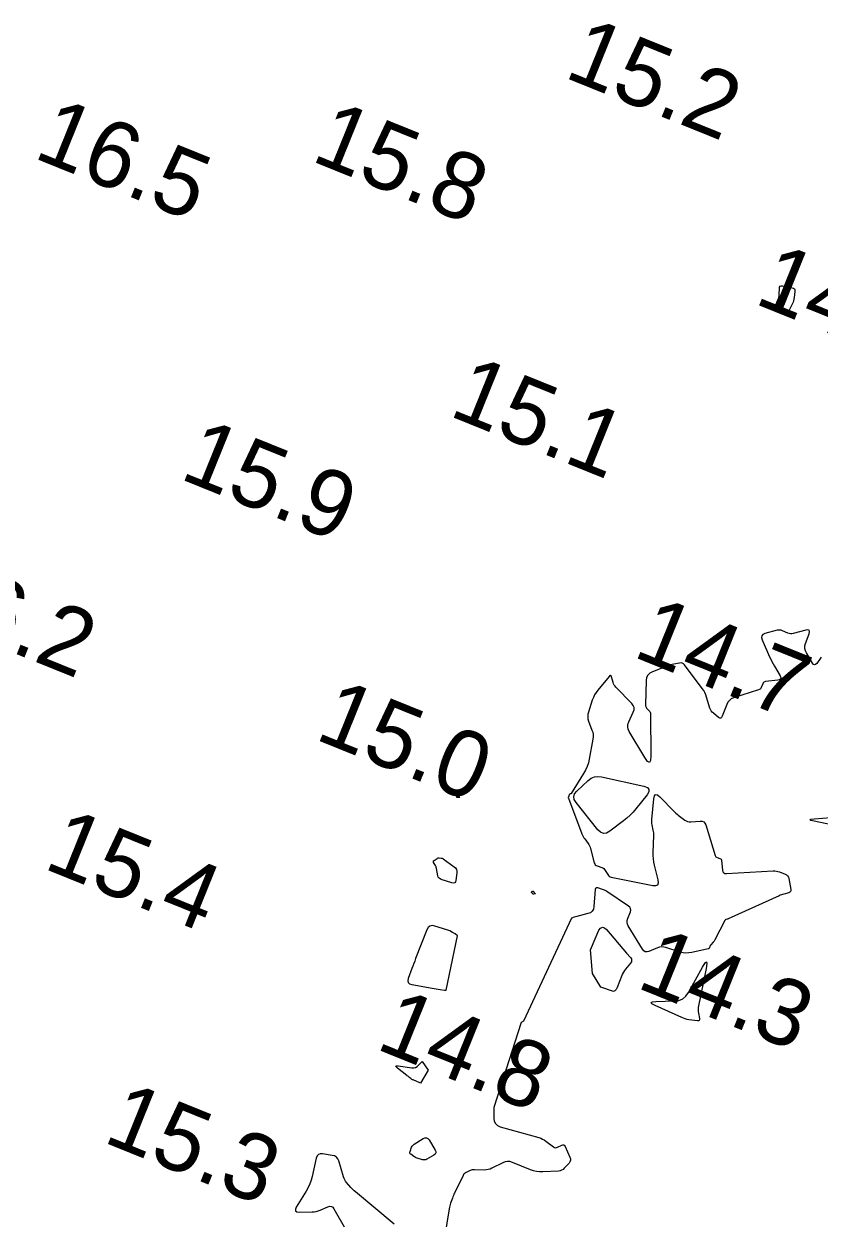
# Model space of a CAD drawing. Extents: x 3040093 to 3056816, y 408076 to 509144.
# Drawn here: x 3043823.6 to 3043883.6, y 438763.2 to 438853.3 of the extents above; entities that cross this region are included whole.
import ezdxf

# ---------------------------------------------------------------- set-up
doc = ezdxf.new("R2010")
doc.units = 0
doc.layers.add('V-CHAN-CONT-EL15', color=7, linetype='Continuous')
doc.layers.add('V-TOPO-SOUN-0810', color=7, linetype='Continuous')

msp = doc.modelspace()

# ---------------------------------------------------------------- linework, layer by layer
at = {"layer": 'V-CHAN-CONT-EL15'}
for points in [[(3043881.732, 438832.558), (3043881.703, 438832.444), (3043881.664, 438832.333), (3043881.616, 438832.225), (3043881.294, 438831.575), (3043881.228, 438831.48), (3043881.148, 438831.429), (3043881.053, 438831.423), (3043880.944, 438831.462), (3043880.458, 438831.716), (3043880.371, 438831.778), (3043880.322, 438831.854), (3043880.311, 438831.943), (3043880.338, 438832.047), (3043880.526, 438832.502), (3043880.564, 438832.606), (3043880.592, 438832.712), (3043880.611, 438832.82), (3043880.62, 438832.93), (3043880.636, 438833.375), (3043880.653, 438833.47), (3043880.697, 438833.532), (3043880.767, 438833.561), (3043880.863, 438833.558), (3043881.604, 438833.426), (3043881.705, 438833.393), (3043881.773, 438833.335), (3043881.808, 438833.254), (3043881.81, 438833.148), (3043881.751, 438832.675)], [(3043866.437, 438796.423), (3043866.679, 438796.525), (3043866.939, 438796.561), (3043867.218, 438796.53), (3043870.417, 438795.817), (3043870.674, 438795.722), (3043870.798, 438795.58), (3043870.789, 438795.392), (3043870.648, 438795.157), (3043869.806, 438794.115), (3043869.596, 438793.869), (3043869.372, 438793.637), (3043869.135, 438793.419), (3043868.884, 438793.215), (3043867.855, 438792.425), (3043867.604, 438792.284), (3043867.367, 438792.256), (3043867.144, 438792.34), (3043866.934, 438792.536), (3043865.294, 438794.583), (3043865.16, 438794.81), (3043865.125, 438795.029), (3043865.19, 438795.241), (3043865.355, 438795.447), (3043866.213, 438796.254)], [(3043856.365, 438795.08), (3043856.379, 438795.073), (3043856.392, 438795.065), (3043856.405, 438795.057), (3043856.511, 438794.99), (3043856.527, 438794.978), (3043856.531, 438794.97), (3043856.523, 438794.965), (3043856.503, 438794.963), (3043856.324, 438794.967), (3043856.315, 438794.969), (3043856.309, 438794.973), (3043856.304, 438794.979), (3043856.302, 438794.987), (3043856.296, 438795.026), (3043856.294, 438795.036), (3043856.292, 438795.046), (3043856.29, 438795.055), (3043856.287, 438795.065), (3043856.275, 438795.108), (3043856.273, 438795.116), (3043856.275, 438795.121), (3043856.28, 438795.122), (3043856.288, 438795.119), (3043856.351, 438795.087)], [(3043855.169, 438790.391), (3043855.206, 438790.38), (3043855.242, 438790.364), (3043855.275, 438790.343), (3043856.106, 438789.741), (3043856.206, 438789.649), (3043856.272, 438789.543), (3043856.306, 438789.422), (3043856.306, 438789.287), (3043856.24, 438788.716), (3043856.208, 438788.597), (3043856.147, 438788.525), (3043856.055, 438788.499), (3043855.934, 438788.519), (3043855.132, 438788.777), (3043855.035, 438788.822), (3043854.96, 438788.885), (3043854.906, 438788.968), (3043854.874, 438789.07), (3043854.77, 438789.618), (3043854.756, 438789.677), (3043854.737, 438789.735), (3043854.713, 438789.79), (3043854.684, 438789.843), (3043854.554, 438790.056), (3043854.533, 438790.104), (3043854.532, 438790.149), (3043854.551, 438790.188), (3043854.591, 438790.224), (3043854.823, 438790.377), (3043854.857, 438790.396), (3043854.893, 438790.408), (3043854.931, 438790.414), (3043854.97, 438790.414), (3043855.13, 438790.398)], [(3043862.024, 438787.897), (3043862.033, 438787.899), (3043862.041, 438787.897), (3043862.05, 438787.89), (3043862.103, 438787.839), (3043862.121, 438787.822), (3043862.213, 438787.732), (3043862.224, 438787.717), (3043862.226, 438787.705), (3043862.218, 438787.696), (3043862.201, 438787.689), (3043862.111, 438787.668), (3043862.089, 438787.666), (3043862.069, 438787.669), (3043862.05, 438787.677), (3043862.034, 438787.691), (3043861.953, 438787.775), (3043861.944, 438787.789), (3043861.941, 438787.802), (3043861.944, 438787.815), (3043861.954, 438787.829), (3043862.015, 438787.89)], [(3043873.667, 438778.23), (3043873.53, 438778.264), (3043873.395, 438778.309), (3043873.263, 438778.363), (3043871.258, 438779.275), (3043871.021, 438779.404), (3043870.952, 438779.498), (3043871.052, 438779.558), (3043871.321, 438779.584), (3043872.731, 438779.619), (3043873.061, 438779.665), (3043873.345, 438779.786), (3043873.584, 438779.983), (3043873.777, 438780.254), (3043874.836, 438782.178), (3043875.029, 438782.489), (3043875.139, 438782.576), (3043875.166, 438782.439), (3043875.112, 438782.077), (3043874.518, 438779.127), (3043874.503, 438779.022), (3043874.498, 438778.918), (3043874.505, 438778.813), (3043874.522, 438778.709), (3043874.613, 438778.293), (3043874.62, 438778.204), (3043874.595, 438778.144), (3043874.537, 438778.114), (3043874.448, 438778.114), (3043873.808, 438778.205)], [(3043853.969, 438767.64), (3043853.885, 438767.621), (3043853.798, 438767.621), (3043853.71, 438767.64), (3043853.301, 438767.769), (3043853.237, 438767.793), (3043853.176, 438767.821), (3043853.117, 438767.853), (3043853.06, 438767.891), (3043852.837, 438768.051), (3043852.792, 438768.094), (3043852.766, 438768.143), (3043852.76, 438768.199), (3043852.774, 438768.26), (3043852.897, 438768.586), (3043852.93, 438768.657), (3043852.974, 438768.721), (3043853.028, 438768.776), (3043853.091, 438768.822), (3043853.77, 438769.243), (3043853.899, 438769.3), (3043854.015, 438769.301), (3043854.118, 438769.247), (3043854.207, 438769.137), (3043854.674, 438768.361), (3043854.72, 438768.251), (3043854.72, 438768.154), (3043854.673, 438768.068), (3043854.581, 438767.994), (3043854.051, 438767.679)]]:
    msp.add_lwpolyline(points, close=True, dxfattribs=at)
for points in [[(3043883.784, 438805.561), (3043883.449, 438805.085), (3043883.367, 438804.997), (3043883.287, 438804.969), (3043883.209, 438805.003), (3043883.134, 438805.098), (3043882.677, 438805.869), (3043882.597, 438806.041), (3043882.559, 438806.217), (3043882.564, 438806.397), (3043882.609, 438806.581), (3043882.877, 438807.326), (3043882.912, 438807.482), (3043882.882, 438807.579), (3043882.788, 438807.617), (3043882.629, 438807.596), (3043881.685, 438807.343), (3043881.581, 438807.324), (3043881.478, 438807.323), (3043881.376, 438807.34), (3043881.276, 438807.375), (3043880.879, 438807.551), (3043880.779, 438807.586), (3043880.677, 438807.603), (3043880.574, 438807.602), (3043880.47, 438807.583), (3043879.543, 438807.334), (3043879.387, 438807.267), (3043879.299, 438807.168), (3043879.277, 438807.036), (3043879.323, 438806.873), (3043879.899, 438805.573), (3043879.982, 438805.393), (3043880.069, 438805.216), (3043880.162, 438805.042), (3043880.261, 438804.87), (3043880.683, 438804.157), (3043880.74, 438804.02), (3043880.731, 438803.916), (3043880.654, 438803.846), (3043880.509, 438803.809), (3043879.594, 438803.707), (3043879.524, 438803.691), (3043879.464, 438803.659), (3043879.417, 438803.612), (3043879.38, 438803.549), (3043879.258, 438803.267), (3043879.222, 438803.202), (3043879.175, 438803.149), (3043879.118, 438803.108), (3043879.05, 438803.079), (3043877.179, 438802.477), (3043877.004, 438802.4), (3043876.859, 438802.292), (3043876.743, 438802.152), (3043876.657, 438801.981), (3043876.32, 438801.091), (3043876.269, 438801), (3043876.206, 438800.956), (3043876.129, 438800.961), (3043876.039, 438801.014), (3043875.652, 438801.322), (3043875.563, 438801.404), (3043875.489, 438801.497), (3043875.431, 438801.6), (3043875.389, 438801.713), (3043875.146, 438802.538), (3043875.087, 438802.711), (3043875.012, 438802.877), (3043874.923, 438803.035), (3043874.819, 438803.186), (3043873.469, 438804.975), (3043873.395, 438805.051), (3043873.31, 438805.099), (3043873.215, 438805.119), (3043873.109, 438805.11), (3043872.663, 438805.018), (3043872.552, 438804.993), (3043872.442, 438804.963), (3043872.334, 438804.93), (3043872.227, 438804.892), (3043871.053, 438804.454), (3043870.85, 438804.348), (3043870.703, 438804.201), (3043870.612, 438804.015), (3043870.577, 438803.788), (3043870.527, 438801.963), (3043870.531, 438801.894), (3043870.549, 438801.83), (3043870.579, 438801.771), (3043870.622, 438801.716), (3043870.819, 438801.509), (3043870.862, 438801.454), (3043870.893, 438801.395), (3043870.912, 438801.331), (3043870.918, 438801.262), (3043870.935, 438798.099), (3043870.909, 438797.753), (3043870.824, 438797.617), (3043870.681, 438797.69), (3043870.48, 438797.973), (3043869.307, 438799.953), (3043869.228, 438800.128), (3043869.195, 438800.306), (3043869.21, 438800.486), (3043869.271, 438800.668), (3043869.612, 438801.402), (3043869.669, 438801.581), (3043869.669, 438801.75), (3043869.613, 438801.909), (3043869.5, 438802.059), (3043868.308, 438803.278), (3043868.238, 438803.359), (3043868.179, 438803.447), (3043868.132, 438803.542), (3043868.097, 438803.644), (3043867.98, 438804.065), (3043867.946, 438804.146), (3043867.902, 438804.18), (3043867.848, 438804.167), (3043867.785, 438804.105), (3043866.933, 438803.056), (3043866.805, 438802.883), (3043866.695, 438802.7), (3043866.601, 438802.509), (3043866.524, 438802.307), (3043866.229, 438801.416), (3043866.187, 438801.244), (3043866.176, 438801.073), (3043866.194, 438800.903), (3043866.243, 438800.733), (3043866.498, 438800.056), (3043866.55, 438799.885), (3043866.578, 438799.713), (3043866.582, 438799.538), (3043866.562, 438799.361), (3043866.293, 438797.862), (3043866.227, 438797.573), (3043866.135, 438797.294), (3043866.015, 438797.026), (3043865.869, 438796.768), (3043864.933, 438795.281), (3043864.922, 438795.266), (3043864.91, 438795.253), (3043864.896, 438795.241), (3043864.88, 438795.231), (3043864.798, 438795.187), (3043864.79, 438795.181), (3043864.783, 438795.175), (3043864.777, 438795.167), (3043864.773, 438795.157), (3043864.758, 438795.118), (3043864.751, 438795.098), (3043864.745, 438795.078), (3043864.715, 438794.989), (3043864.711, 438794.971), (3043864.709, 438794.952), (3043864.711, 438794.934), (3043864.717, 438794.916), (3043865.745, 438792.22), (3043865.786, 438792.121), (3043865.835, 438792.027), (3043865.889, 438791.936), (3043865.951, 438791.849), (3043866.209, 438791.507), (3043866.269, 438791.419), (3043866.32, 438791.327), (3043866.36, 438791.23), (3043866.392, 438791.129), (3043866.672, 438790.036), (3043866.702, 438789.955), (3043866.749, 438789.889), (3043866.812, 438789.838), (3043866.89, 438789.801), (3043867.238, 438789.685), (3043867.319, 438789.65), (3043867.39, 438789.603), (3043867.45, 438789.543), (3043867.501, 438789.471), (3043867.682, 438789.158), (3043867.732, 438789.087), (3043867.794, 438789.031), (3043867.866, 438788.991), (3043867.95, 438788.965), (3043871.09, 438788.332), (3043871.315, 438788.318), (3043871.457, 438788.383), (3043871.516, 438788.528), (3043871.492, 438788.752), (3043871.217, 438789.855), (3043871.166, 438790.095), (3043871.132, 438790.337), (3043871.115, 438790.581), (3043871.115, 438790.826), (3043871.158, 438792.1), (3043871.158, 438792.202), (3043871.152, 438792.303), (3043871.14, 438792.404), (3043871.122, 438792.504), (3043871.037, 438792.904), (3043871.019, 438793.005), (3043871.009, 438793.105), (3043871.007, 438793.206), (3043871.012, 438793.308), (3043871.153, 438794.858), (3043871.202, 438795.087), (3043871.295, 438795.191), (3043871.434, 438795.17), (3043871.617, 438795.023), (3043872.734, 438793.881), (3043872.822, 438793.795), (3043872.914, 438793.713), (3043873.008, 438793.634), (3043873.106, 438793.559), (3043873.504, 438793.266), (3043873.607, 438793.203), (3043873.715, 438793.161), (3043873.829, 438793.139), (3043873.95, 438793.138), (3043874.666, 438793.19), (3043874.813, 438793.181), (3043874.931, 438793.13), (3043875.02, 438793.039), (3043875.082, 438792.905), (3043875.794, 438790.581), (3043875.815, 438790.531), (3043875.846, 438790.491), (3043875.886, 438790.46), (3043875.936, 438790.438), (3043876.153, 438790.371), (3043876.202, 438790.349), (3043876.238, 438790.317), (3043876.261, 438790.275), (3043876.273, 438790.224), (3043876.343, 438789.491), (3043876.372, 438789.369), (3043876.434, 438789.283), (3043876.527, 438789.236), (3043876.653, 438789.225), (3043880.173, 438789.423), (3043880.291, 438789.424), (3043880.407, 438789.412), (3043880.521, 438789.387), (3043880.633, 438789.35), (3043881.078, 438789.177), (3043881.178, 438789.124), (3043881.255, 438789.053), (3043881.31, 438788.963), (3043881.342, 438788.855), (3043881.489, 438788.024), (3043881.492, 438787.938), (3043881.468, 438787.87), (3043881.416, 438787.819), (3043881.337, 438787.785), (3043880.967, 438787.686), (3043880.875, 438787.659), (3043880.784, 438787.629), (3043880.695, 438787.595), (3043880.607, 438787.557), (3043876.778, 438785.807), (3043876.756, 438785.798), (3043876.733, 438785.79), (3043876.71, 438785.782), (3043876.687, 438785.776), (3043876.594, 438785.753), (3043876.572, 438785.745), (3043876.553, 438785.733), (3043876.537, 438785.718), (3043876.525, 438785.698), (3043875.757, 438784.223), (3043875.731, 438784.176), (3043875.702, 438784.131), (3043875.67, 438784.089), (3043875.636, 438784.048), (3043875.465, 438783.857), (3043875.444, 438783.832), (3043875.426, 438783.806), (3043875.41, 438783.778), (3043875.397, 438783.748), (3043875.35, 438783.627), (3043875.335, 438783.599), (3043875.316, 438783.578), (3043875.292, 438783.562), (3043875.262, 438783.552), (3043874.022, 438783.272), (3043873.805, 438783.237), (3043873.589, 438783.231), (3043873.375, 438783.254), (3043873.161, 438783.306), (3043872.069, 438783.647), (3043871.907, 438783.684), (3043871.746, 438783.691), (3043871.586, 438783.669), (3043871.428, 438783.618), (3043870.798, 438783.357), (3043870.649, 438783.318), (3043870.518, 438783.332), (3043870.403, 438783.398), (3043870.306, 438783.518), (3043869.234, 438785.282), (3043869.175, 438785.407), (3043869.147, 438785.535), (3043869.152, 438785.666), (3043869.188, 438785.8), (3043869.395, 438786.34), (3043869.426, 438786.468), (3043869.413, 438786.583), (3043869.358, 438786.684), (3043869.259, 438786.771), (3043867.61, 438787.873), (3043867.533, 438787.922), (3043867.453, 438787.964), (3043867.37, 438788.001), (3043867.285, 438788.033), (3043866.938, 438788.148), (3043866.862, 438788.162), (3043866.805, 438788.146), (3043866.768, 438788.1), (3043866.75, 438788.024), (3043866.646, 438786.739), (3043866.605, 438786.544), (3043866.515, 438786.39), (3043866.378, 438786.277), (3043866.192, 438786.205), (3043865.354, 438785.998), (3043865.149, 438785.937), (3043864.952, 438785.858), (3043861.339, 438778.102), (3043861.159, 438777.986), (3043859.102, 438771.591)], [(3043885.387, 438792.73), (3043883.247, 438793.171), (3043882.998, 438793.234), (3043882.918, 438793.286), (3043883.004, 438793.328), (3043883.259, 438793.36), (3043885.147, 438793.506)], [(3043855.496, 438780.424), (3043856.359, 438784.527), (3043856.175, 438784.671), (3043855.979, 438784.795), (3043855.772, 438784.898), (3043855.553, 438784.98), (3043854.655, 438785.269), (3043854.448, 438785.305), (3043854.276, 438785.268), (3043854.138, 438785.158), (3043854.036, 438784.974), (3043853.196, 438782.816), (3043853.124, 438782.628), (3043853.053, 438782.439), (3043852.983, 438782.25), (3043852.915, 438782.061), (3043852.644, 438781.301), (3043852.609, 438781.131), (3043852.641, 438781), (3043852.74, 438780.907), (3043852.906, 438780.854), (3043854.434, 438780.594), (3043854.745, 438780.541), (3043855.057, 438780.491), (3043855.37, 438780.443), (3043855.496, 438780.424)], [(3043868.131, 438780.337), (3043867.174, 438780.662), (3043866.547, 438781.696), (3043866.393, 438783.478), (3043867.014, 438784.954), (3043867.146, 438785.112), (3043867.286, 438785.173), (3043867.434, 438785.135), (3043867.589, 438784.999), (3043869.107, 438783.231)], [(3043869.107, 438783.231), (3043869.397, 438782.894), (3043869.467, 438782.785), (3043869.49, 438782.677), (3043869.468, 438782.568), (3043869.399, 438782.459), (3043869.032, 438782.022), (3043868.945, 438781.91), (3043868.868, 438781.792), (3043868.802, 438781.668), (3043868.745, 438781.538), (3043868.399, 438780.64), (3043868.322, 438780.493), (3043868.216, 438780.384), (3043868.131, 438780.337)], [(3043853.681, 438775.042), (3043854.151, 438774.402), (3043853.574, 438773.425), (3043853.505, 438773.444), (3043853.006, 438773.656), (3043852.962, 438773.677), (3043852.919, 438773.7), (3043852.878, 438773.727), (3043852.838, 438773.756), (3043852.684, 438773.878), (3043852.646, 438773.909), (3043852.607, 438773.939), (3043852.568, 438773.97), (3043852.529, 438774), (3043851.822, 438774.553), (3043851.728, 438774.64), (3043851.708, 438774.696), (3043851.762, 438774.72), (3043851.889, 438774.714), (3043852.902, 438774.578), (3043853.051, 438774.574), (3043853.188, 438774.604), (3043853.312, 438774.668), (3043853.425, 438774.766), (3043853.681, 438775.042)], [(3043859.102, 438771.591), (3043859.094, 438770.773), (3043859.122, 438770.544), (3043859.211, 438770.361), (3043859.362, 438770.224), (3043859.574, 438770.132), (3043862.498, 438769.308), (3043862.639, 438769.261), (3043862.774, 438769.202), (3043862.903, 438769.13), (3043863.025, 438769.046), (3043863.597, 438768.611), (3043863.67, 438768.569), (3043863.746, 438768.549), (3043863.824, 438768.553), (3043863.904, 438768.58), (3043864.231, 438768.736), (3043864.307, 438768.76), (3043864.372, 438768.753), (3043864.425, 438768.716), (3043864.468, 438768.649), (3043864.836, 438767.831), (3043864.873, 438767.712), (3043864.874, 438767.599), (3043864.839, 438767.492), (3043864.767, 438767.39), (3043864.411, 438766.994), (3043864.316, 438766.907), (3043864.211, 438766.842), (3043864.094, 438766.801), (3043863.967, 438766.782), (3043862.78, 438766.719), (3043862.541, 438766.719), (3043862.305, 438766.746), (3043862.075, 438766.799), (3043861.849, 438766.879), (3043860.501, 438767.441), (3043860.314, 438767.497), (3043860.129, 438767.511), (3043859.946, 438767.483), (3043859.764, 438767.411), (3043858.951, 438766.993), (3043858.814, 438766.933), (3043858.673, 438766.891), (3043858.527, 438766.868), (3043858.377, 438766.864), (3043857.636, 438766.888), (3043857.552, 438766.886), (3043857.469, 438766.874), (3043857.389, 438766.853), (3043857.31, 438766.821), (3043857, 438766.676), (3043856.927, 438766.634), (3043856.865, 438766.582), (3043856.812, 438766.521), (3043856.77, 438766.449), (3043856.13, 438765.13), (3043856.086, 438765.035), (3043856.045, 438764.94), (3043856.007, 438764.843), (3043855.972, 438764.745), (3043855.838, 438764.351), (3043855.807, 438764.252), (3043855.779, 438764.151), (3043855.756, 438764.05), (3043855.737, 438763.948), (3043855.215, 438760.837)], [(3043851.567, 438762.781), (3043848.658, 438765.213), (3043848.566, 438765.293), (3043848.477, 438765.377), (3043848.391, 438765.464), (3043848.308, 438765.554), (3043847.984, 438765.922), (3043847.909, 438766.017), (3043847.846, 438766.119), (3043847.794, 438766.227), (3043847.753, 438766.341), (3043847.396, 438767.554), (3043847.325, 438767.717), (3043847.221, 438767.84), (3043847.084, 438767.926), (3043846.913, 438767.972), (3043846.163, 438768.082), (3043845.993, 438768.082), (3043845.86, 438768.03), (3043845.764, 438767.925), (3043845.704, 438767.766), (3043845.39, 438766.377), (3043845.312, 438766.089), (3043845.212, 438765.81), (3043845.089, 438765.54), (3043844.943, 438765.279), (3043844.196, 438764.063), (3043844.124, 438763.901), (3043844.134, 438763.786), (3043844.227, 438763.718), (3043844.403, 438763.696), (3043845.385, 438763.704), (3043845.543, 438763.713), (3043845.698, 438763.738), (3043845.849, 438763.779), (3043845.997, 438763.836), (3043846.581, 438764.095), (3043846.719, 438764.134), (3043846.84, 438764.122), (3043846.944, 438764.06), (3043847.032, 438763.946), (3043847.902, 438762.413)]]:
    msp.add_lwpolyline(points, dxfattribs=at)

# ---------------------------------------------------------------- texts
at = {"layer": 'V-TOPO-SOUN-0810'}
for s, p in [('15.2 ', (3043864.293, 438849.34)), ('16.5 ', (3043824.263, 438843.27)), ('15.8 ', (3043845.203, 438843.04)), ('14.7 ', (3043878.633, 438832.28)), ('15.1 ', (3043855.603, 438823.81)), ('15.9 ', (3043835.293, 438819.06)), ('16.2 ', (3043815.643, 438808.79)), ('14.7 ', (3043869.473, 438805.64)), ('15.0 ', (3043845.493, 438799.41)), ('15.4 ', (3043825.023, 438789.66)), ('14.3 ', (3043869.743, 438780.67)), ('14.8 ', (3043850.083, 438776.05)), ('15.3 ', (3043829.513, 438769.02))]:
    msp.add_text(s, height=5, rotation=338, dxfattribs=at).set_placement(p)

doc.saveas('drawing.dxf')
